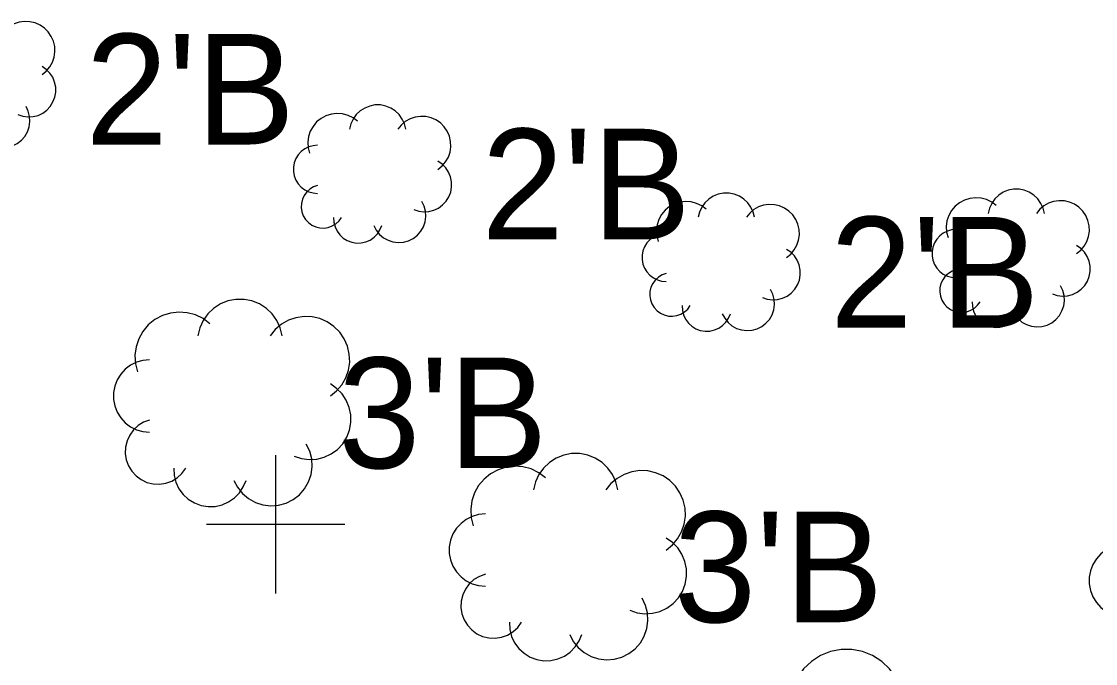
# Model space of a CAD drawing. Extents: x 1363693 to 1365209, y 422201 to 424153.
# Drawn here: x 1364136.52 to 1364152.05, y 423075.7 to 423084.99 of the extents above; entities that cross this region are included whole.
import ezdxf

# ---------------------------------------------------------------- set-up
doc = ezdxf.new("R2010")
doc.units = 0
for name, color, linetype in [('SV_X_Original_Ground', 7, 'Continuous'), ('VG_X_Cells', 7, 'Continuous'), ('VG_X_Text', 7, 'Continuous')]:
    doc.layers.add(name, color=color, linetype=linetype)

msp = doc.modelspace()

# ---------------------------------------------------------------- linework, layer by layer
at = {"layer": 'SV_X_Original_Ground'}
for p, q in [((1364140.199, 423076.714), (1364140.199, 423078.714)), ((1364139.199, 423077.714), (1364141.199, 423077.714))]:
    msp.add_line(p, q, dxfattribs=at)
at = {"layer": 'VG_X_Cells'}
for points in [[(1364136.821, 423084.219), (1364136.882, 423084.268), (1364136.932, 423084.327), (1364136.971, 423084.395), (1364136.996, 423084.469), (1364137.007, 423084.545), (1364137.004, 423084.623), (1364136.986, 423084.699), (1364136.955, 423084.77), (1364136.911, 423084.835), (1364136.856, 423084.89), (1364136.792, 423084.933), (1364136.721, 423084.965), (1364136.645, 423084.982), (1364136.567, 423084.985), (1364136.49, 423084.974), (1364136.417, 423084.949), (1364136.349, 423084.91), (1364136.29, 423084.86), (1364136.241, 423084.8)], [(1364136.473, 423083.638), (1364136.543, 423083.615), (1364136.617, 423083.605), (1364136.691, 423083.61), (1364136.763, 423083.628), (1364136.83, 423083.66), (1364136.889, 423083.704), (1364136.94, 423083.758), (1364136.979, 423083.821), (1364137.006, 423083.89), (1364137.019, 423083.963), (1364137.018, 423084.037), (1364137.003, 423084.11), (1364136.975, 423084.178), (1364136.934, 423084.24), (1364136.882, 423084.293), (1364136.821, 423084.335)], [(1364135.892, 423083.406), (1364135.927, 423083.339), (1364135.975, 423083.279), (1364136.032, 423083.23), (1364136.099, 423083.193), (1364136.171, 423083.17), (1364136.246, 423083.161), (1364136.322, 423083.166), (1364136.395, 423083.187), (1364136.463, 423083.22), (1364136.523, 423083.267), (1364136.573, 423083.324), (1364136.611, 423083.39), (1364136.636, 423083.462), (1364136.646, 423083.537), (1364136.641, 423083.613), (1364136.622, 423083.686), (1364136.589, 423083.755)], [(1364142.079, 423083.428), (1364142.06, 423083.503), (1364142.028, 423083.574), (1364141.983, 423083.638), (1364141.926, 423083.692), (1364141.861, 423083.734), (1364141.788, 423083.763), (1364141.712, 423083.778), (1364141.633, 423083.778), (1364141.557, 423083.763), (1364141.484, 423083.734), (1364141.419, 423083.692), (1364141.362, 423083.638), (1364141.317, 423083.574), (1364141.284, 423083.503), (1364141.266, 423083.428)], [(1364141.382, 423083.544), (1364141.317, 423083.593), (1364141.244, 423083.628), (1364141.165, 423083.65), (1364141.083, 423083.656), (1364141.002, 423083.646), (1364140.924, 423083.622), (1364140.853, 423083.583), (1364140.789, 423083.532), (1364140.737, 423083.469), (1364140.697, 423083.398), (1364140.671, 423083.321), (1364140.661, 423083.24), (1364140.666, 423083.158), (1364140.686, 423083.079)], [(1364142.543, 423082.847), (1364142.604, 423082.896), (1364142.654, 423082.955), (1364142.693, 423083.023), (1364142.718, 423083.097), (1364142.729, 423083.173), (1364142.726, 423083.251), (1364142.708, 423083.327), (1364142.677, 423083.398), (1364142.633, 423083.463), (1364142.578, 423083.518), (1364142.514, 423083.561), (1364142.443, 423083.593), (1364142.367, 423083.61), (1364142.289, 423083.613), (1364142.212, 423083.602), (1364142.139, 423083.577), (1364142.071, 423083.538), (1364142.012, 423083.488), (1364141.963, 423083.428)], [(1364140.802, 423083.195), (1364140.738, 423083.189), (1364140.676, 423083.172), (1364140.618, 423083.143), (1364140.567, 423083.104), (1364140.524, 423083.057), (1364140.49, 423083.002), (1364140.467, 423082.942), (1364140.455, 423082.879), (1364140.455, 423082.815), (1364140.467, 423082.752), (1364140.49, 423082.692), (1364140.524, 423082.637), (1364140.567, 423082.59), (1364140.618, 423082.551), (1364140.676, 423082.522), (1364140.738, 423082.505), (1364140.802, 423082.499)], [(1364142.195, 423082.266), (1364142.265, 423082.243), (1364142.339, 423082.233), (1364142.413, 423082.238), (1364142.485, 423082.256), (1364142.552, 423082.288), (1364142.611, 423082.332), (1364142.662, 423082.386), (1364142.701, 423082.449), (1364142.728, 423082.518), (1364142.741, 423082.591), (1364142.74, 423082.665), (1364142.725, 423082.738), (1364142.697, 423082.806), (1364142.656, 423082.868), (1364142.604, 423082.921), (1364142.543, 423082.963)], [(1364140.802, 423082.615), (1364140.744, 423082.594), (1364140.691, 423082.562), (1364140.646, 423082.52), (1364140.61, 423082.47), (1364140.584, 423082.415), (1364140.569, 423082.355), (1364140.567, 423082.294), (1364140.576, 423082.233), (1364140.597, 423082.175), (1364140.629, 423082.123), (1364140.671, 423082.077), (1364140.72, 423082.041), (1364140.776, 423082.015), (1364140.836, 423082), (1364140.897, 423081.997), (1364140.958, 423082.007), (1364141.016, 423082.028), (1364141.068, 423082.059), (1364141.114, 423082.101), (1364141.15, 423082.15)], [(1364151.308, 423082.209), (1364151.289, 423082.284), (1364151.257, 423082.355), (1364151.212, 423082.419), (1364151.155, 423082.473), (1364151.09, 423082.515), (1364151.017, 423082.544), (1364150.941, 423082.559), (1364150.862, 423082.559), (1364150.786, 423082.544), (1364150.713, 423082.515), (1364150.648, 423082.473), (1364150.591, 423082.419), (1364150.546, 423082.355), (1364150.513, 423082.284), (1364150.495, 423082.209)], [(1364141.614, 423082.034), (1364141.649, 423081.967), (1364141.697, 423081.907), (1364141.754, 423081.858), (1364141.821, 423081.821), (1364141.893, 423081.798), (1364141.968, 423081.789), (1364142.044, 423081.794), (1364142.117, 423081.815), (1364142.185, 423081.848), (1364142.245, 423081.895), (1364142.295, 423081.952), (1364142.333, 423082.018), (1364142.358, 423082.09), (1364142.368, 423082.165), (1364142.363, 423082.241), (1364142.344, 423082.314), (1364142.311, 423082.383)], [(1364146.42, 423082.27), (1364146.355, 423082.319), (1364146.282, 423082.354), (1364146.203, 423082.376), (1364146.121, 423082.382), (1364146.04, 423082.372), (1364145.962, 423082.348), (1364145.891, 423082.309), (1364145.827, 423082.258), (1364145.775, 423082.195), (1364145.735, 423082.124), (1364145.709, 423082.047), (1364145.699, 423081.966), (1364145.704, 423081.884), (1364145.724, 423081.805)], [(1364147.117, 423082.154), (1364147.098, 423082.229), (1364147.066, 423082.3), (1364147.021, 423082.364), (1364146.964, 423082.418), (1364146.899, 423082.46), (1364146.826, 423082.489), (1364146.75, 423082.504), (1364146.671, 423082.504), (1364146.595, 423082.489), (1364146.522, 423082.46), (1364146.457, 423082.418), (1364146.4, 423082.364), (1364146.355, 423082.3), (1364146.322, 423082.229), (1364146.304, 423082.154)], [(1364150.611, 423082.325), (1364150.546, 423082.374), (1364150.473, 423082.409), (1364150.394, 423082.431), (1364150.312, 423082.437), (1364150.231, 423082.427), (1364150.153, 423082.403), (1364150.082, 423082.364), (1364150.018, 423082.313), (1364149.966, 423082.25), (1364149.926, 423082.179), (1364149.9, 423082.102), (1364149.89, 423082.021), (1364149.895, 423081.939), (1364149.915, 423081.86)], [(1364151.772, 423081.628), (1364151.833, 423081.677), (1364151.883, 423081.736), (1364151.922, 423081.804), (1364151.947, 423081.878), (1364151.958, 423081.954), (1364151.955, 423082.032), (1364151.937, 423082.108), (1364151.906, 423082.179), (1364151.862, 423082.244), (1364151.807, 423082.299), (1364151.743, 423082.342), (1364151.672, 423082.374), (1364151.596, 423082.391), (1364151.518, 423082.394), (1364151.441, 423082.383), (1364151.368, 423082.358), (1364151.3, 423082.319), (1364151.241, 423082.269), (1364151.192, 423082.209)], [(1364147.581, 423081.573), (1364147.642, 423081.622), (1364147.692, 423081.681), (1364147.731, 423081.749), (1364147.756, 423081.823), (1364147.767, 423081.899), (1364147.764, 423081.977), (1364147.746, 423082.053), (1364147.715, 423082.124), (1364147.671, 423082.189), (1364147.616, 423082.244), (1364147.552, 423082.287), (1364147.481, 423082.319), (1364147.405, 423082.336), (1364147.327, 423082.339), (1364147.25, 423082.328), (1364147.177, 423082.303), (1364147.109, 423082.264), (1364147.05, 423082.214), (1364147.001, 423082.154)], [(1364141.034, 423082.15), (1364141.038, 423082.082), (1364141.055, 423082.016), (1364141.084, 423081.954), (1364141.124, 423081.898), (1364141.175, 423081.852), (1364141.233, 423081.816), (1364141.297, 423081.792), (1364141.365, 423081.781), (1364141.434, 423081.783), (1364141.5, 423081.798), (1364141.563, 423081.825), (1364141.619, 423081.864), (1364141.667, 423081.913), (1364141.705, 423081.971), (1364141.731, 423082.034)], [(1364145.84, 423081.921), (1364145.776, 423081.915), (1364145.714, 423081.898), (1364145.656, 423081.869), (1364145.605, 423081.83), (1364145.562, 423081.783), (1364145.528, 423081.728), (1364145.505, 423081.668), (1364145.493, 423081.605), (1364145.493, 423081.541), (1364145.505, 423081.478), (1364145.528, 423081.418), (1364145.562, 423081.363), (1364145.605, 423081.316), (1364145.656, 423081.277), (1364145.714, 423081.248), (1364145.776, 423081.231), (1364145.84, 423081.225)], [(1364150.031, 423081.976), (1364149.967, 423081.97), (1364149.905, 423081.953), (1364149.847, 423081.924), (1364149.796, 423081.885), (1364149.753, 423081.838), (1364149.719, 423081.783), (1364149.696, 423081.723), (1364149.684, 423081.66), (1364149.684, 423081.596), (1364149.696, 423081.533), (1364149.719, 423081.473), (1364149.753, 423081.418), (1364149.796, 423081.371), (1364149.847, 423081.332), (1364149.905, 423081.303), (1364149.967, 423081.286), (1364150.031, 423081.28)], [(1364151.424, 423081.047), (1364151.494, 423081.024), (1364151.568, 423081.014), (1364151.642, 423081.019), (1364151.714, 423081.037), (1364151.781, 423081.069), (1364151.84, 423081.113), (1364151.891, 423081.167), (1364151.93, 423081.23), (1364151.957, 423081.299), (1364151.97, 423081.372), (1364151.969, 423081.446), (1364151.954, 423081.519), (1364151.926, 423081.587), (1364151.885, 423081.649), (1364151.833, 423081.702), (1364151.772, 423081.744)], [(1364147.233, 423080.992), (1364147.303, 423080.969), (1364147.377, 423080.959), (1364147.451, 423080.964), (1364147.523, 423080.982), (1364147.59, 423081.014), (1364147.649, 423081.058), (1364147.7, 423081.112), (1364147.739, 423081.175), (1364147.766, 423081.244), (1364147.779, 423081.317), (1364147.778, 423081.391), (1364147.763, 423081.464), (1364147.735, 423081.532), (1364147.694, 423081.594), (1364147.642, 423081.647), (1364147.581, 423081.689)], [(1364145.84, 423081.341), (1364145.782, 423081.32), (1364145.729, 423081.288), (1364145.684, 423081.246), (1364145.648, 423081.196), (1364145.622, 423081.141), (1364145.607, 423081.081), (1364145.605, 423081.02), (1364145.614, 423080.959), (1364145.635, 423080.901), (1364145.667, 423080.849), (1364145.709, 423080.803), (1364145.758, 423080.767), (1364145.814, 423080.741), (1364145.874, 423080.726), (1364145.935, 423080.723), (1364145.996, 423080.733), (1364146.054, 423080.754), (1364146.106, 423080.785), (1364146.152, 423080.827), (1364146.188, 423080.876)], [(1364150.031, 423081.396), (1364149.973, 423081.375), (1364149.92, 423081.343), (1364149.875, 423081.301), (1364149.839, 423081.251), (1364149.813, 423081.196), (1364149.798, 423081.136), (1364149.796, 423081.075), (1364149.805, 423081.014), (1364149.826, 423080.956), (1364149.858, 423080.904), (1364149.9, 423080.858), (1364149.949, 423080.822), (1364150.005, 423080.796), (1364150.065, 423080.781), (1364150.126, 423080.778), (1364150.187, 423080.788), (1364150.245, 423080.809), (1364150.297, 423080.84), (1364150.343, 423080.882), (1364150.379, 423080.931)], [(1364150.843, 423080.815), (1364150.878, 423080.748), (1364150.926, 423080.688), (1364150.983, 423080.639), (1364151.05, 423080.602), (1364151.122, 423080.579), (1364151.197, 423080.57), (1364151.273, 423080.575), (1364151.346, 423080.596), (1364151.414, 423080.629), (1364151.474, 423080.676), (1364151.524, 423080.733), (1364151.562, 423080.799), (1364151.587, 423080.871), (1364151.597, 423080.946), (1364151.592, 423081.022), (1364151.573, 423081.095), (1364151.54, 423081.164)], [(1364140.291, 423080.44), (1364140.264, 423080.554), (1364140.215, 423080.661), (1364140.147, 423080.756), (1364140.063, 423080.837), (1364139.964, 423080.9), (1364139.855, 423080.944), (1364139.74, 423080.966), (1364139.623, 423080.966), (1364139.508, 423080.944), (1364139.399, 423080.9), (1364139.301, 423080.837), (1364139.216, 423080.756), (1364139.148, 423080.661), (1364139.1, 423080.554), (1364139.072, 423080.44)], [(1364146.652, 423080.76), (1364146.687, 423080.693), (1364146.735, 423080.633), (1364146.792, 423080.584), (1364146.859, 423080.547), (1364146.931, 423080.524), (1364147.006, 423080.515), (1364147.082, 423080.52), (1364147.155, 423080.541), (1364147.223, 423080.574), (1364147.283, 423080.621), (1364147.333, 423080.678), (1364147.371, 423080.744), (1364147.396, 423080.816), (1364147.406, 423080.891), (1364147.401, 423080.967), (1364147.382, 423081.04), (1364147.349, 423081.109)], [(1364146.072, 423080.876), (1364146.076, 423080.808), (1364146.093, 423080.742), (1364146.122, 423080.68), (1364146.162, 423080.624), (1364146.213, 423080.578), (1364146.271, 423080.542), (1364146.335, 423080.518), (1364146.403, 423080.507), (1364146.472, 423080.509), (1364146.538, 423080.524), (1364146.601, 423080.551), (1364146.657, 423080.59), (1364146.705, 423080.639), (1364146.743, 423080.697), (1364146.769, 423080.76)], [(1364150.263, 423080.931), (1364150.267, 423080.863), (1364150.284, 423080.797), (1364150.313, 423080.735), (1364150.353, 423080.679), (1364150.404, 423080.633), (1364150.462, 423080.597), (1364150.526, 423080.573), (1364150.594, 423080.562), (1364150.663, 423080.564), (1364150.729, 423080.579), (1364150.792, 423080.606), (1364150.848, 423080.645), (1364150.896, 423080.694), (1364150.934, 423080.752), (1364150.96, 423080.815)], [(1364139.246, 423080.614), (1364139.148, 423080.688), (1364139.038, 423080.742), (1364138.92, 423080.774), (1364138.798, 423080.783), (1364138.676, 423080.769), (1364138.56, 423080.732), (1364138.452, 423080.674), (1364138.357, 423080.597), (1364138.278, 423080.503), (1364138.218, 423080.396), (1364138.18, 423080.28), (1364138.164, 423080.159), (1364138.171, 423080.036), (1364138.201, 423079.918)], [(1364140.988, 423079.57), (1364141.079, 423079.643), (1364141.154, 423079.732), (1364141.212, 423079.833), (1364141.25, 423079.944), (1364141.267, 423080.059), (1364141.262, 423080.176), (1364141.236, 423080.29), (1364141.189, 423080.396), (1364141.123, 423080.493), (1364141.04, 423080.575), (1364140.944, 423080.641), (1364140.837, 423080.688), (1364140.723, 423080.714), (1364140.607, 423080.719), (1364140.491, 423080.702), (1364140.381, 423080.664), (1364140.28, 423080.606), (1364140.191, 423080.531), (1364140.117, 423080.44)], [(1364138.376, 423080.092), (1364138.279, 423080.083), (1364138.187, 423080.057), (1364138.1, 423080.014), (1364138.024, 423079.956), (1364137.959, 423079.884), (1364137.908, 423079.802), (1364137.873, 423079.712), (1364137.855, 423079.618), (1364137.855, 423079.521), (1364137.873, 423079.427), (1364137.908, 423079.337), (1364137.959, 423079.255), (1364138.024, 423079.183), (1364138.1, 423079.125), (1364138.187, 423079.082), (1364138.279, 423079.056), (1364138.376, 423079.047)], [(1364140.465, 423078.699), (1364140.571, 423078.664), (1364140.681, 423078.649), (1364140.792, 423078.656), (1364140.9, 423078.683), (1364141, 423078.731), (1364141.09, 423078.796), (1364141.166, 423078.878), (1364141.225, 423078.972), (1364141.265, 423079.076), (1364141.285, 423079.185), (1364141.283, 423079.296), (1364141.261, 423079.405), (1364141.218, 423079.508), (1364141.157, 423079.601), (1364141.079, 423079.68), (1364140.988, 423079.744)], [(1364138.376, 423079.221), (1364138.289, 423079.189), (1364138.21, 423079.142), (1364138.142, 423079.079), (1364138.088, 423079.005), (1364138.049, 423078.921), (1364138.027, 423078.832), (1364138.023, 423078.739), (1364138.037, 423078.648), (1364138.069, 423078.562), (1364138.117, 423078.483), (1364138.179, 423078.415), (1364138.253, 423078.36), (1364138.337, 423078.321), (1364138.426, 423078.299), (1364138.518, 423078.295), (1364138.61, 423078.309), (1364138.696, 423078.34), (1364138.775, 423078.388), (1364138.843, 423078.45), (1364138.898, 423078.525)], [(1364139.595, 423078.35), (1364139.647, 423078.249), (1364139.718, 423078.16), (1364139.805, 423078.086), (1364139.904, 423078.031), (1364140.012, 423077.996), (1364140.126, 423077.982), (1364140.239, 423077.991), (1364140.349, 423078.021), (1364140.451, 423078.072), (1364140.541, 423078.141), (1364140.616, 423078.227), (1364140.673, 423078.326), (1364140.709, 423078.434), (1364140.725, 423078.546), (1364140.718, 423078.66), (1364140.689, 423078.77), (1364140.64, 423078.873)], [(1364145.143, 423078.212), (1364145.116, 423078.326), (1364145.067, 423078.433), (1364144.999, 423078.528), (1364144.915, 423078.609), (1364144.816, 423078.672), (1364144.707, 423078.716), (1364144.592, 423078.738), (1364144.475, 423078.738), (1364144.36, 423078.716), (1364144.251, 423078.672), (1364144.153, 423078.609), (1364144.068, 423078.528), (1364144, 423078.433), (1364143.952, 423078.326), (1364143.924, 423078.212)], [(1364138.724, 423078.525), (1364138.73, 423078.422), (1364138.755, 423078.322), (1364138.799, 423078.229), (1364138.86, 423078.147), (1364138.935, 423078.077), (1364139.023, 423078.023), (1364139.119, 423077.987), (1364139.221, 423077.97), (1364139.323, 423077.973), (1364139.424, 423077.996), (1364139.518, 423078.037), (1364139.602, 423078.095), (1364139.674, 423078.169), (1364139.73, 423078.255), (1364139.769, 423078.35)], [(1364144.098, 423078.386), (1364144, 423078.46), (1364143.89, 423078.514), (1364143.772, 423078.546), (1364143.65, 423078.555), (1364143.528, 423078.541), (1364143.412, 423078.504), (1364143.304, 423078.446), (1364143.209, 423078.369), (1364143.13, 423078.275), (1364143.07, 423078.168), (1364143.032, 423078.052), (1364143.016, 423077.931), (1364143.023, 423077.808), (1364143.053, 423077.69)], [(1364145.84, 423077.342), (1364145.931, 423077.415), (1364146.006, 423077.504), (1364146.064, 423077.605), (1364146.102, 423077.716), (1364146.119, 423077.831), (1364146.114, 423077.948), (1364146.088, 423078.062), (1364146.041, 423078.168), (1364145.975, 423078.265), (1364145.892, 423078.347), (1364145.796, 423078.413), (1364145.689, 423078.46), (1364145.575, 423078.486), (1364145.459, 423078.491), (1364145.343, 423078.474), (1364145.233, 423078.436), (1364145.132, 423078.378), (1364145.043, 423078.303), (1364144.969, 423078.212)], [(1364143.228, 423077.864), (1364143.131, 423077.855), (1364143.039, 423077.829), (1364142.952, 423077.786), (1364142.876, 423077.728), (1364142.811, 423077.656), (1364142.76, 423077.574), (1364142.725, 423077.484), (1364142.707, 423077.39), (1364142.707, 423077.293), (1364142.725, 423077.199), (1364142.76, 423077.109), (1364142.811, 423077.027), (1364142.876, 423076.955), (1364142.952, 423076.897), (1364143.039, 423076.854), (1364143.131, 423076.828), (1364143.228, 423076.819)], [(1364145.317, 423076.471), (1364145.423, 423076.436), (1364145.533, 423076.421), (1364145.644, 423076.428), (1364145.752, 423076.455), (1364145.852, 423076.503), (1364145.942, 423076.568), (1364146.018, 423076.65), (1364146.077, 423076.744), (1364146.117, 423076.848), (1364146.137, 423076.957), (1364146.135, 423077.068), (1364146.113, 423077.177), (1364146.07, 423077.28), (1364146.009, 423077.373), (1364145.931, 423077.452), (1364145.84, 423077.516)], [(1364152.476, 423077.422), (1364152.379, 423077.413), (1364152.287, 423077.387), (1364152.2, 423077.344), (1364152.124, 423077.286), (1364152.059, 423077.214), (1364152.008, 423077.132), (1364151.973, 423077.042), (1364151.955, 423076.948), (1364151.955, 423076.851), (1364151.973, 423076.757), (1364152.008, 423076.667), (1364152.059, 423076.585), (1364152.124, 423076.513), (1364152.2, 423076.455), (1364152.287, 423076.412), (1364152.379, 423076.386), (1364152.476, 423076.377)], [(1364143.228, 423076.993), (1364143.141, 423076.961), (1364143.062, 423076.914), (1364142.994, 423076.851), (1364142.94, 423076.777), (1364142.901, 423076.693), (1364142.879, 423076.604), (1364142.875, 423076.511), (1364142.889, 423076.42), (1364142.921, 423076.334), (1364142.969, 423076.255), (1364143.031, 423076.187), (1364143.105, 423076.132), (1364143.189, 423076.093), (1364143.278, 423076.071), (1364143.37, 423076.067), (1364143.462, 423076.081), (1364143.548, 423076.112), (1364143.627, 423076.16), (1364143.695, 423076.222), (1364143.75, 423076.297)], [(1364144.447, 423076.122), (1364144.499, 423076.021), (1364144.57, 423075.932), (1364144.657, 423075.858), (1364144.756, 423075.803), (1364144.864, 423075.768), (1364144.978, 423075.754), (1364145.091, 423075.763), (1364145.201, 423075.793), (1364145.303, 423075.844), (1364145.393, 423075.913), (1364145.468, 423075.999), (1364145.525, 423076.098), (1364145.561, 423076.206), (1364145.577, 423076.318), (1364145.57, 423076.432), (1364145.541, 423076.542), (1364145.492, 423076.645)], [(1364143.576, 423076.297), (1364143.582, 423076.194), (1364143.607, 423076.094), (1364143.651, 423076.001), (1364143.712, 423075.919), (1364143.787, 423075.849), (1364143.875, 423075.795), (1364143.971, 423075.759), (1364144.073, 423075.742), (1364144.175, 423075.745), (1364144.276, 423075.768), (1364144.37, 423075.809), (1364144.454, 423075.867), (1364144.526, 423075.941), (1364144.582, 423076.027), (1364144.621, 423076.122)], [(1364149.261, 423075.203), (1364149.224, 423075.355), (1364149.159, 423075.497), (1364149.069, 423075.624), (1364148.956, 423075.732), (1364148.824, 423075.817), (1364148.679, 423075.875), (1364148.526, 423075.904), (1364148.37, 423075.904), (1364148.216, 423075.875), (1364148.072, 423075.817), (1364147.94, 423075.732), (1364147.827, 423075.624), (1364147.737, 423075.497), (1364147.672, 423075.355), (1364147.635, 423075.203)]]:
    msp.add_lwpolyline(points, dxfattribs=at)

# ---------------------------------------------------------------- texts
at = {"layer": 'VG_X_Text'}
for s, p in [("2'B", (1364137.45, 423083.206)), ("2'B", (1364143.172, 423081.834)), ("2'B", (1364148.21, 423080.56)), ("3'B", (1364141.099, 423078.526)), ("3'B", (1364145.951, 423076.298))]:
    msp.add_text(s, height=1.6, dxfattribs=at).set_placement(p)

doc.saveas('drawing.dxf')
